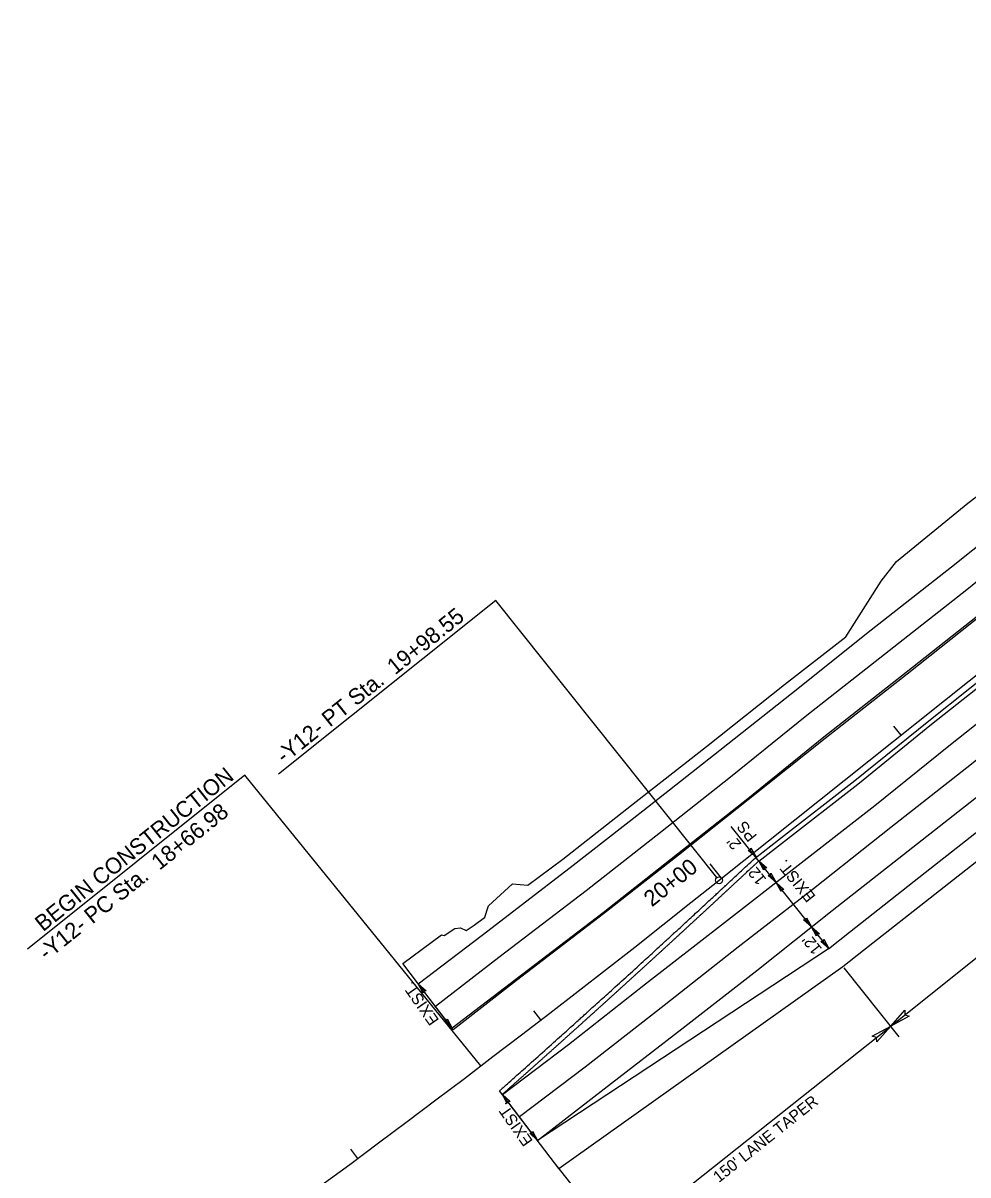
# Model space of a CAD drawing. Extents: x 472216 to 481979, y 489069 to 507339.
# Drawn here: x 472878 to 473290, y 505722 to 506223 of the extents above; entities that cross this region are included whole.
import ezdxf

# ---------------------------------------------------------------- set-up
doc = ezdxf.new("R2010")
doc.units = 0
for name, color, linetype in [('Old_Level_12', 7, 'Continuous'), ('Prop Drainage Structure Outlet Berm Ditch 850 10 CELL', 7, 'Continuous'), ('Prop Drainage Structure Pipe CSP 15in', 7, 'Continuous'), ('Prop Drainage Structure Pipe RCP 24in Class III Label', 7, 'Continuous'), ('Prop Erosion Embankment Toe Protection CELL', 7, 'Continuous'), ('Prop Erosion Embankment Toe Protection Label', 7, 'Continuous'), ('Sheet Block Revision CELL', 7, 'Continuous'), ('Sheet North Arrow Point CELL', 7, 'Continuous'), ('Sheet PE Seal Cell', 7, 'Continuous'), ('Sheet Profile Grid Major CELL', 7, 'Continuous'), ('Sheet Profile Grid Minor CELL', 7, 'Continuous')]:
    doc.layers.add(name, color=color, linetype=linetype)

msp = doc.modelspace()

# ---------------------------------------------------------------- linework, layer by layer
at = {"layer": 'Old_Level_12'}
for p, q in [((473083.94, 505972.02), (472989.34, 505896.31)), ((473180.24, 505851.28), (473083.94, 505972.02)), ((472974.69, 505895.84), (472879.98, 505820.04)), ((473077.4, 505769.24), (472974.69, 505895.84))]:
    msp.add_line(p, q, dxfattribs=at)
msp.add_circle((473181.18, 505850.11), 1.5, dxfattribs=at)
at = {"layer": 'Prop Drainage Structure Outlet Berm Ditch 850 10 CELL'}
for points in [[(473195.08, 505864.11), (473197.29, 505860.11), (473193.84, 505863.14), (473194.82, 505863.19)], [(473200.74, 505854.55), (473198.54, 505858.54), (473201.99, 505855.51), (473201, 505855.46)], [(473203.81, 505853.16), (473206.02, 505849.16), (473202.57, 505852.2), (473203.55, 505852.25)], [(473208.22, 505845.17), (473206.02, 505849.16), (473209.47, 505846.13), (473208.49, 505846.08)], [(473219.27, 505833.78), (473221.47, 505829.78), (473218.02, 505832.82), (473219, 505832.87)], [(473223.68, 505825.79), (473221.47, 505829.78), (473224.93, 505826.75), (473223.94, 505826.7)], [(473226.75, 505824.4), (473228.96, 505820.4), (473225.5, 505823.44), (473226.49, 505823.49)], [(473052.31, 505800.95), (473050.19, 505805), (473053.58, 505801.89), (473052.59, 505801.86)], [(473263.95, 505791), (473255.94, 505786.61), (473262.03, 505793.5), (473262.12, 505791.53)], [(473062.79, 505789.71), (473064.91, 505785.67), (473061.52, 505788.78), (473062.51, 505788.81)], [(473247.93, 505782.23), (473255.94, 505786.61), (473249.85, 505779.73), (473249.75, 505781.7)], [(473088.94, 505752.83), (473086.82, 505756.87), (473090.2, 505753.76), (473089.22, 505753.73)], [(473099.98, 505740.85), (473102.1, 505736.8), (473098.72, 505739.91), (473099.7, 505739.94)]]:
    msp.add_lwpolyline(points, close=True, dxfattribs=at)
at = {"layer": 'Prop Drainage Structure Pipe RCP 24in Class III Label'}
for p, q in [((473228.83, 505820.3), (473102.1, 505736.8)), ((473065.42, 505785), (473043.45, 505813.86)), ((473111.38, 505724.6), (473085.61, 505758.47))]:
    msp.add_line(p, q, dxfattribs=at)
for points in [[(473050.19, 505805), (473078.06, 505826.16), (473116.29, 505855.67), (473148.01, 505880.36), (473178.82, 505904.58), (473212.72, 505931.46), (473247.48, 505959.13), (473282.41, 505986.66), (473300.29, 506000.91)], [(473313.41, 505980.67), (473296.54, 505967.26), (473262.71, 505940.6), (473226.87, 505912.51), (473193.72, 505885.65), (473163.13, 505861.45), (473130.68, 505835.98), (473092.64, 505806.91), (473064.92, 505785.65)], [(473198.47, 505858.5), (473208.32, 505866.16), (473241.57, 505892.02), (473273.78, 505918.05), (473309.54, 505946.42), (473326.78, 505960.26)], [(473228.83, 505820.3), (473237.96, 505827.55), (473271, 505853.55), (473304.12, 505879.47), (473338.6, 505907.22), (473357.44, 505922.23)]]:
    msp.add_lwpolyline(points, dxfattribs=at)
for points in [[(473161.57, 505824.34), (473162.07, 505824.8), (473162.57, 505825.26), (473163.07, 505825.72), (473163.57, 505826.18), (473164.07, 505826.64), (473164.57, 505827.1), (473165.07, 505827.56), (473165.57, 505828.02), (473166.07, 505828.48), (473166.57, 505828.94), (473167.07, 505829.4), (473167.57, 505829.86), (473168.07, 505830.33), (473168.57, 505830.79), (473169.07, 505831.25), (473169.57, 505831.71), (473170.07, 505832.17), (473170.57, 505832.63), (473171.07, 505833.09), (473171.57, 505833.55), (473172.07, 505834.01), (473172.57, 505834.47), (473173.07, 505834.93), (473173.57, 505835.4), (473174.07, 505835.86), (473174.57, 505836.32), (473175.07, 505836.78), (473175.57, 505837.24), (473176.07, 505837.7), (473176.56, 505838.16), (473177.06, 505838.63), (473177.56, 505839.09), (473178.06, 505839.55), (473178.56, 505840.01), (473179.06, 505840.47), (473179.56, 505840.94), (473180.06, 505841.4), (473180.55, 505841.86), (473181.05, 505842.32), (473181.55, 505842.78), (473182.05, 505843.25), (473182.55, 505843.71), (473183.05, 505844.17), (473183.54, 505844.63), (473184.04, 505845.1), (473184.54, 505845.56), (473185.04, 505846.02), (473185.54, 505846.48), (473186.03, 505846.94), (473186.53, 505847.41), (473187.03, 505847.87), (473187.53, 505848.33), (473188.02, 505848.79), (473188.52, 505849.25), (473189.02, 505849.72), (473189.52, 505850.18), (473190.01, 505850.64), (473190.51, 505851.1), (473191.01, 505851.56), (473191.51, 505852.03), (473192, 505852.49), (473192.5, 505852.95), (473193, 505853.41), (473193.5, 505853.88), (473193.99, 505854.34), (473194.49, 505854.8), (473194.99, 505855.26), (473195.49, 505855.72), (473195.98, 505856.19), (473196.48, 505856.65), (473196.98, 505857.11), (473197.48, 505857.57), (473198.47, 505858.5)], [(473124.35, 505790.45), (473124.86, 505790.91), (473125.36, 505791.37), (473125.87, 505791.82), (473126.37, 505792.28), (473126.88, 505792.73), (473127.38, 505793.19), (473127.89, 505793.65), (473128.39, 505794.1), (473128.9, 505794.56), (473129.4, 505795.02), (473129.91, 505795.47), (473130.41, 505795.93), (473130.92, 505796.39), (473131.42, 505796.84), (473131.92, 505797.3), (473132.43, 505797.76), (473132.93, 505798.21), (473133.44, 505798.67), (473133.94, 505799.13), (473134.44, 505799.58), (473134.95, 505800.04), (473135.45, 505800.5), (473135.96, 505800.95), (473136.46, 505801.41), (473136.96, 505801.87), (473137.47, 505802.33), (473137.97, 505802.78), (473138.47, 505803.24), (473138.98, 505803.7), (473139.48, 505804.16), (473139.98, 505804.61), (473140.49, 505805.07), (473140.99, 505805.53), (473141.49, 505805.99), (473142, 505806.44), (473142.5, 505806.9), (473143, 505807.36), (473143.5, 505807.82), (473144.01, 505808.28), (473144.51, 505808.73), (473145.01, 505809.19), (473145.52, 505809.65), (473146.02, 505810.11), (473146.52, 505810.57), (473147.02, 505811.03), (473147.53, 505811.48), (473148.03, 505811.94), (473148.53, 505812.4), (473149.03, 505812.86), (473149.53, 505813.32), (473150.04, 505813.78), (473150.54, 505814.24), (473151.04, 505814.69), (473151.54, 505815.15), (473152.04, 505815.61), (473152.55, 505816.07), (473153.05, 505816.53), (473153.55, 505816.99), (473154.05, 505817.45), (473154.55, 505817.91), (473155.05, 505818.37), (473155.56, 505818.83), (473156.06, 505819.28), (473156.56, 505819.74), (473157.06, 505820.2), (473157.56, 505820.66), (473158.06, 505821.12), (473158.56, 505821.58), (473159.06, 505822.04), (473159.57, 505822.5), (473160.07, 505822.96), (473160.57, 505823.42), (473161.07, 505823.88), (473161.57, 505824.34)], [(473086.82, 505756.87), (473087.33, 505757.32), (473087.84, 505757.77), (473088.35, 505758.23), (473088.86, 505758.68), (473089.37, 505759.13), (473089.88, 505759.58), (473090.39, 505760.03), (473090.9, 505760.49), (473091.4, 505760.94), (473091.91, 505761.39), (473092.42, 505761.84), (473092.93, 505762.3), (473093.44, 505762.75), (473093.95, 505763.2), (473094.46, 505763.65), (473094.97, 505764.11), (473095.47, 505764.56), (473095.98, 505765.01), (473096.49, 505765.46), (473097, 505765.92), (473097.51, 505766.37), (473098.01, 505766.82), (473098.52, 505767.28), (473099.03, 505767.73), (473099.54, 505768.18), (473100.05, 505768.64), (473100.55, 505769.09), (473101.06, 505769.54), (473101.57, 505770), (473102.08, 505770.45), (473102.58, 505770.9), (473103.09, 505771.36), (473103.6, 505771.81), (473104.11, 505772.26), (473104.61, 505772.72), (473105.12, 505773.17), (473105.63, 505773.62), (473106.14, 505774.08), (473106.64, 505774.53), (473107.15, 505774.99), (473107.66, 505775.44), (473108.16, 505775.89), (473108.67, 505776.35), (473109.18, 505776.8), (473109.68, 505777.26), (473110.19, 505777.71), (473110.7, 505778.17), (473111.2, 505778.62), (473111.71, 505779.07), (473112.22, 505779.53), (473112.72, 505779.98), (473113.23, 505780.44), (473113.74, 505780.89), (473114.24, 505781.35), (473114.75, 505781.8), (473115.25, 505782.26), (473115.76, 505782.71), (473116.27, 505783.17), (473116.77, 505783.62), (473117.28, 505784.08), (473117.78, 505784.53), (473118.29, 505784.99), (473118.8, 505785.44), (473119.3, 505785.9), (473119.81, 505786.35), (473120.31, 505786.81), (473120.82, 505787.26), (473121.32, 505787.72), (473121.83, 505788.18), (473122.33, 505788.63), (473122.84, 505789.09), (473123.34, 505789.54), (473123.85, 505790), (473124.35, 505790.45)]]:
    msp.add_spline(points, degree=3, dxfattribs=at)
at = {"layer": 'Prop Erosion Embankment Toe Protection CELL'}
msp.add_line((473111.38, 505724.6), (473235.07, 505812.49), dxfattribs=at)
for points in [[(473289.59, 506014.35), (473325.86, 506041.99)], [(473043.45, 505813.86), (473060.32, 505826.37), (473061.46, 505826.04), (473066.17, 505829.06), (473068.63, 505829.39), (473071.1, 505828.23), (473074.52, 505830.49), (473079.11, 505833.86), (473079, 505833.62), (473080.74, 505839), (473091.18, 505848.51), (473097.88, 505848.03), (473113.19, 505859.36), (473145.03, 505884.41), (473175.65, 505908.34), (473209.76, 505935.4), (473236.43, 505956.16), (473251.82, 505980.37), (473258.52, 505988.97), (473289.59, 506014.35)], [(473313.65, 505979.91), (473296.94, 505966.72), (473263.13, 505939.94), (473227.42, 505911.84), (473193.86, 505885.14), (473163.52, 505861.04), (473130.93, 505835.48), (473092.96, 505806.5), (473065.42, 505785)], [(473197.11, 505859.96), (473207.1, 505867.74), (473240.33, 505893.58), (473272.53, 505919.61), (473308.3, 505947.99), (473325.53, 505961.82)], [(473235.07, 505812.49), (473244.16, 505819.71), (473277.17, 505845.69), (473310.34, 505871.64), (473344.85, 505899.41), (473363.67, 505914.4)]]:
    msp.add_lwpolyline(points, dxfattribs=at)
for points in [[(473160.22, 505825.81), (473160.41, 505825.99), (473160.6, 505826.17), (473160.99, 505826.52), (473161.18, 505826.7), (473161.76, 505827.23), (473162.91, 505828.29), (473165.61, 505830.78), (473171, 505835.74), (473176.38, 505840.72), (473180.61, 505844.64), (473181.76, 505845.7), (473182.24, 505846.15), (473182.34, 505846.24), (473182.53, 505846.42), (473182.62, 505846.51), (473182.91, 505846.77), (473183.1, 505846.95), (473184.83, 505848.56), (473186.36, 505849.98), (473190.97, 505854.26), (473194.04, 505857.11), (473197.11, 505859.96)], [(473123.01, 505791.94), (473123.21, 505792.11), (473123.4, 505792.29), (473123.79, 505792.64), (473123.99, 505792.82), (473124.57, 505793.34), (473125.74, 505794.4), (473128.46, 505796.86), (473133.9, 505801.78), (473141.66, 505808.83), (473149.4, 505815.9), (473154.81, 505820.85), (473157.13, 505822.98), (473158.67, 505824.4), (473159.44, 505825.1), (473160.22, 505825.81)], [(473085.5, 505758.37), (473085.69, 505758.54), (473085.89, 505758.71), (473086.28, 505759.06), (473086.48, 505759.24), (473087.07, 505759.76), (473088.24, 505760.8), (473090.99, 505763.24), (473096.47, 505768.12), (473104.29, 505775.11), (473112.1, 505782.11), (473117.56, 505787.02), (473119.9, 505789.13), (473121.46, 505790.53), (473122.24, 505791.24), (473123.01, 505791.94)]]:
    msp.add_open_spline(points, degree=3, dxfattribs=at)
at = {"layer": 'Prop Erosion Embankment Toe Protection Label'}
for points in [[(473306.92, 505991.1), (473289.1, 505976.67), (473255.3, 505950.04), (473219.39, 505921.89), (473186.22, 505895.02), (473155.7, 505870.88), (473123.33, 505845.47), (473085.35, 505816.44), (473057.65, 505795.2)], [(473086.82, 505756.87), (473115.55, 505778.57), (473149.17, 505804.97), (473183.52, 505831.66), (473215.69, 505856.69), (473249.02, 505882.61), (473281.28, 505908.68), (473317.03, 505937.05), (473334.29, 505950.91)], [(473342.36, 505941.54), (473323.41, 505926.4), (473289.15, 505899.12), (473255.98, 505873.04), (473222.31, 505846.43), (473189.49, 505821), (473157.23, 505795.58), (473122.81, 505768.69), (473094.25, 505747.11)], [(473102.1, 505736.8), (473131.15, 505759.33), (473164.94, 505785.45), (473197.65, 505810.86), (473230.52, 505836.97), (473263.59, 505862.99), (473296.66, 505888.87), (473331.1, 505916.59), (473349.96, 505931.61)]]:
    msp.add_lwpolyline(points, dxfattribs=at)
at = {"layer": 'Sheet Block Revision CELL'}
for p, q in [((473255.94, 505786.61), (473670.29, 506117.08)), ((473228.96, 505820.4), (473186.53, 505873.59)), ((473259.64, 505781.98), (473235.62, 505811.99)), ((473064.91, 505785.67), (473050.19, 505805)), ((473137.6, 505692.57), (473255.94, 505786.61)), ((473102.1, 505736.8), (473086.82, 505756.87)), ((473141.19, 505687.18), (473110.11, 505726.29))]:
    msp.add_line(p, q, dxfattribs=at)
at = {"layer": 'Sheet North Arrow Point CELL'}
msp.add_line((473181.18, 505850.11), (474073.29, 506561.61), dxfattribs=at)
msp.add_arc((469564.7, 510384.54), 5800, 298.710101, 308.574377, dxfattribs=at)
at = {"layer": 'Sheet PE Seal Cell'}
for p, q in [((473260.49, 505913.36), (473257.37, 505917.27)), ((473103.61, 505789.31), (473100.56, 505793.28)), ((473023.86, 505728.98), (473020.88, 505733))]:
    msp.add_line(p, q, dxfattribs=at)
at = {"layer": 'Sheet Profile Grid Minor CELL'}
msp.add_line((473182.31, 505851.01), (473177.32, 505857.26), dxfattribs=at)

# ---------------------------------------------------------------- texts
at = {"layer": 'Old_Level_12'}
for s, p in [('-Y12- PT Sta.  19+98.55', (472991.8, 505900.65)), ('BEGIN CONSTRUCTION', (472886.8, 505827.48)), ('-Y12- PC Sta.  18+66.98', (472888.35, 505814.89))]:
    msp.add_text(s, height=7, rotation=38.6712, dxfattribs=at).set_placement(p)
at = {"layer": 'Prop Drainage Structure Pipe CSP 15in'}
for s, rotation, p in [('PS', 128.6712, (473197.98, 505869.45)), ("2' ", 128.6712, (473191.19, 505865.93)), ("12'", 128.6712, (473202.04, 505850.54)), ('EXIST.', 128.9644, (473223.5, 505843.14)), ("12'", 128.6712, (473226.28, 505820.25)), ('EXIST.', 125.0146, (473059.46, 505789.17)), ("150' LANE TAPER", 38.474, (473181.09, 505718.18)), ('EXIST.', 125.0146, (473100.3, 505736.54))]:
    msp.add_text(s, height=5, rotation=rotation, dxfattribs=at).set_placement(p)
at = {"layer": 'Sheet Profile Grid Major CELL'}
msp.add_text('20+00', height=7, rotation=38.5744, dxfattribs=at).set_placement((473151.93, 505838.26))

doc.saveas('drawing.dxf')
